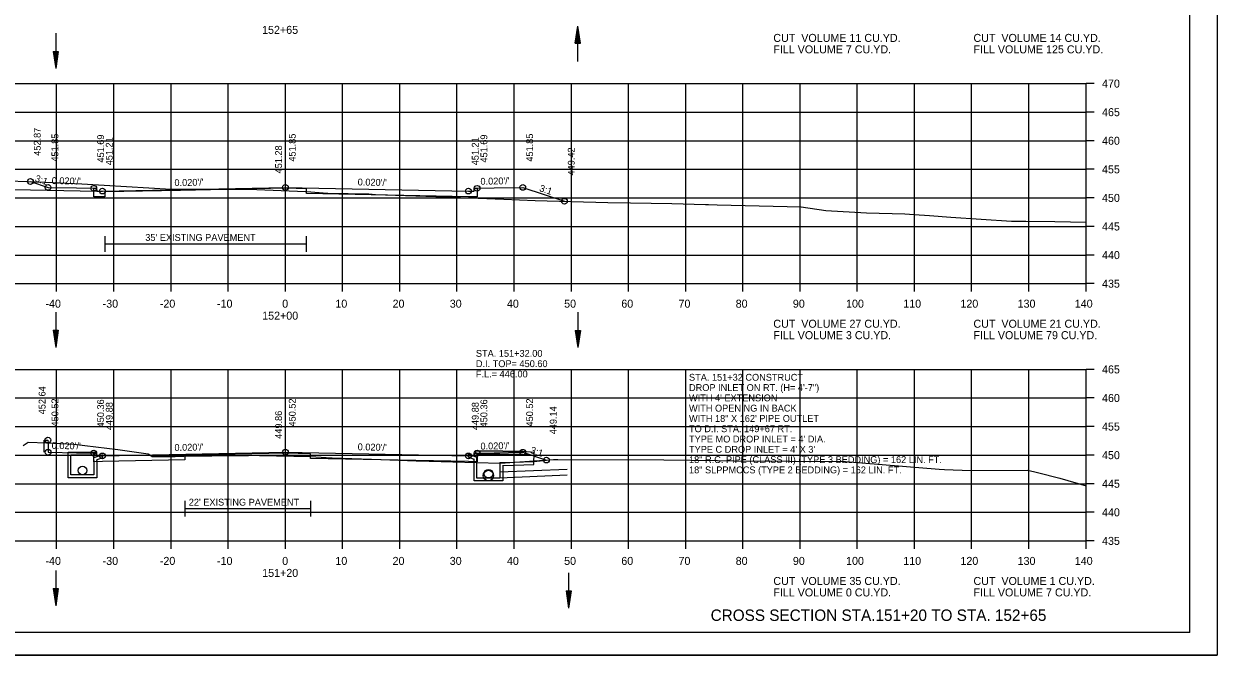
# Model space of a CAD drawing. Extents: x 1538688 to 1540766, y 656250 to 671912.
# Drawn here: x 1538812.4 to 1539021.1, y 665084.8 to 665195.2 of the extents above; entities that cross this region are included whole.
import ezdxf

# ---------------------------------------------------------------- set-up
doc = ezdxf.new("R2010")
doc.units = 0
for name, color, linetype in [('15', 7, 'Continuous'), ('16', 7, 'Continuous'), ('18', 7, 'Continuous'), ('20', 7, 'Continuous'), ('22', 7, 'Continuous'), ('26', 7, 'Continuous'), ('39', 7, 'Continuous'), ('40', 7, 'Continuous'), ('41', 7, 'Continuous'), ('42', 7, 'Continuous'), ('7', 7, 'Continuous'), ('Borings', 7, 'Continuous'), ('Horizontal Alignment', 7, 'Continuous'), ('RipRap', 7, 'Continuous'), ('Wall Heights', 7, 'Continuous')]:
    doc.layers.add(name, color=color, linetype=linetype)

msp = doc.modelspace()

# ---------------------------------------------------------------- linework, layer by layer
at = {"layer": '15'}
for p, q in [((1538908.87, 665191.79), (1538909.32, 665194.79)), ((1538909.77, 665191.79), (1538909.32, 665194.79)), ((1538908.94, 665191.79), (1538909.32, 665194.29)), ((1538909.02, 665191.79), (1538909.32, 665193.77)), ((1538909.09, 665191.79), (1538909.32, 665193.27)), ((1538909.17, 665191.79), (1538909.32, 665192.76)), ((1538909.69, 665191.79), (1538909.32, 665194.29)), ((1538909.62, 665191.79), (1538909.32, 665193.77)), ((1538909.54, 665191.79), (1538909.32, 665193.27)), ((1538909.46, 665191.79), (1538909.32, 665192.76)), ((1538908.87, 665191.79), (1538909.77, 665191.79)), ((1538909.25, 665191.79), (1538909.32, 665192.26)), ((1538909.39, 665191.79), (1538909.32, 665192.26)), ((1538817.56, 665190.38), (1538818.01, 665187.38)), ((1538817.56, 665190.38), (1538818.46, 665190.38)), ((1538817.64, 665190.38), (1538818.01, 665187.88)), ((1538817.71, 665190.38), (1538818.01, 665188.39)), ((1538817.79, 665190.38), (1538818.01, 665188.89)), ((1538817.87, 665190.38), (1538818.01, 665189.4)), ((1538817.94, 665190.38), (1538818.01, 665189.9)), ((1538818.46, 665190.38), (1538818.01, 665187.38)), ((1538818.16, 665190.38), (1538818.01, 665189.4)), ((1538818.31, 665190.38), (1538818.01, 665188.39)), ((1538818.39, 665190.38), (1538818.01, 665187.88)), ((1538818.23, 665190.38), (1538818.01, 665188.89)), ((1538818.08, 665190.38), (1538818.01, 665189.9)), ((1538817.56, 665141.58), (1538818.01, 665138.58)), ((1538817.56, 665141.58), (1538818.46, 665141.58)), ((1538817.64, 665141.58), (1538818.01, 665139.08)), ((1538817.71, 665141.58), (1538818.01, 665139.6)), ((1538817.79, 665141.58), (1538818.01, 665140.1)), ((1538817.87, 665141.58), (1538818.01, 665140.61)), ((1538817.94, 665141.58), (1538818.01, 665141.11)), ((1538818.46, 665141.58), (1538818.01, 665138.58)), ((1538818.16, 665141.58), (1538818.01, 665140.61)), ((1538818.31, 665141.58), (1538818.01, 665139.6)), ((1538818.39, 665141.58), (1538818.01, 665139.08)), ((1538818.23, 665141.58), (1538818.01, 665140.1)), ((1538818.08, 665141.58), (1538818.01, 665141.11)), ((1538908.87, 665141.56), (1538909.32, 665138.56)), ((1538908.87, 665141.56), (1538909.77, 665141.56)), ((1538908.94, 665141.56), (1538909.32, 665139.07)), ((1538909.02, 665141.56), (1538909.32, 665139.58)), ((1538909.09, 665141.56), (1538909.32, 665140.08)), ((1538909.17, 665141.56), (1538909.32, 665140.59)), ((1538909.25, 665141.56), (1538909.32, 665141.09)), ((1538909.77, 665141.56), (1538909.32, 665138.56)), ((1538909.46, 665141.56), (1538909.32, 665140.59)), ((1538909.62, 665141.56), (1538909.32, 665139.58)), ((1538909.69, 665141.56), (1538909.32, 665139.07)), ((1538909.54, 665141.56), (1538909.32, 665140.08)), ((1538909.39, 665141.56), (1538909.32, 665141.09)), ((1538817.56, 665096.39), (1538818.01, 665093.39)), ((1538817.56, 665096.39), (1538818.46, 665096.39)), ((1538817.64, 665096.39), (1538818.01, 665093.89)), ((1538817.71, 665096.39), (1538818.01, 665094.41)), ((1538817.79, 665096.39), (1538818.01, 665094.91)), ((1538817.87, 665096.39), (1538818.01, 665095.42)), ((1538817.94, 665096.39), (1538818.01, 665095.92)), ((1538818.46, 665096.39), (1538818.01, 665093.39)), ((1538818.16, 665096.39), (1538818.01, 665095.42)), ((1538818.31, 665096.39), (1538818.01, 665094.41)), ((1538818.39, 665096.39), (1538818.01, 665093.89)), ((1538818.23, 665096.39), (1538818.01, 665094.91)), ((1538818.08, 665096.39), (1538818.01, 665095.92)), ((1538907.26, 665095.98), (1538907.71, 665092.98)), ((1538907.26, 665095.98), (1538908.16, 665095.98)), ((1538907.34, 665095.98), (1538907.71, 665093.48)), ((1538907.42, 665095.98), (1538907.71, 665094)), ((1538907.49, 665095.98), (1538907.71, 665094.49)), ((1538907.57, 665095.98), (1538907.71, 665095)), ((1538907.64, 665095.98), (1538907.71, 665095.5)), ((1538908.16, 665095.98), (1538907.71, 665092.98)), ((1538907.86, 665095.98), (1538907.71, 665095)), ((1538908.01, 665095.98), (1538907.71, 665094)), ((1538908.09, 665095.98), (1538907.71, 665093.48)), ((1538907.94, 665095.98), (1538907.71, 665094.49)), ((1538907.78, 665095.98), (1538907.71, 665095.5))]:
    msp.add_line(p, q, dxfattribs=at)
at = {"layer": '16'}
msp.add_line((1538805.18, 665166.33), (1538825.18, 665165.93), dxfattribs=at)
at = {"layer": '18'}
for points in [[(1538805.22, 665167.93), (1538817.56, 665167.46), (1538818.71, 665167.4), (1538822.61, 665167.18), (1538838.21, 665166.27), (1538848.4, 665166.27), (1538850.92, 665166.27), (1538853.19, 665166.19), (1538861.67, 665165.89), (1538862.6, 665165.8), (1538864.76, 665165.61), (1538865.62, 665165.58), (1538872.75, 665165.45), (1538873.91, 665165.35), (1538886.21, 665164.91), (1538888.79, 665164.82), (1538891.9, 665164.71), (1538896.35, 665164.53), (1538901.87, 665164.31), (1538914.57, 665163.93), (1538918.52, 665163.86), (1538925.78, 665163.74), (1538931.63, 665163.58), (1538932.19, 665163.58), (1538933.69, 665163.54), (1538948.39, 665163.19), (1538952.68, 665162.56), (1538959.81, 665162.14), (1538966.47, 665161.97), (1538968.13, 665161.84), (1538970.83, 665161.64), (1538974.57, 665161.35), (1538985.14, 665160.69), (1538985.9, 665160.66), (1538987.66, 665160.65), (1538992.75, 665160.62), (1538998.18, 665160.48)], [(1538812.35, 665121.44), (1538812.82, 665121.77), (1538813.21, 665122.04), (1538816.42, 665121.89), (1538821.21, 665121.64), (1538828.86, 665120.71), (1538834.17, 665120), (1538834.46, 665119.8), (1538834.86, 665119.52), (1538835.62, 665119.52), (1538836.2, 665119.51), (1538838.88, 665119.53), (1538840.44, 665119.57), (1538845.31, 665119.63), (1538851.7, 665119.68), (1538851.75, 665119.73), (1538853.66, 665119.7), (1538862.63, 665119.5), (1538865.3, 665119.35), (1538866.37, 665119.3), (1538874.91, 665118.98), (1538881.05, 665118.75), (1538883.3, 665118.69), (1538895.73, 665118.34), (1538899.17, 665118.57), (1538904.31, 665118.91), (1538905.05, 665118.97), (1538905.81, 665119), (1538924.36, 665118.9), (1538933.76, 665118.78), (1538936.65, 665118.77), (1538956.12, 665118.63), (1538972.49, 665117.3), (1538973.44, 665117.22), (1538978.06, 665117.08), (1538988.01, 665117.11), (1538989.71, 665116.71), (1538993.58, 665115.71), (1538998.18, 665114.4)]]:
    msp.add_lwpolyline(points, dxfattribs=at)
at = {"layer": '20'}
for points in [[(1538813.59, 665167.61), (1538816.67, 665166.58), (1538821.67, 665166.48), (1538824.67, 665166.42), (1538825.17, 665166.42), (1538825.18, 665165.92), (1538826.18, 665165.94), (1538858.18, 665166.58), (1538890.18, 665165.94), (1538891.18, 665165.92), (1538891.19, 665166.42), (1538891.69, 665166.42), (1538894.69, 665166.48), (1538899.69, 665166.58), (1538906.97, 665164.16)], [(1538815.98, 665120.25), (1538815.99, 665122.38), (1538816.66, 665122.38), (1538816.67, 665121.88), (1538816.68, 665120.25), (1538821.67, 665120.15), (1538824.67, 665120.09), (1538825.17, 665120.09), (1538825.18, 665119.59), (1538826.18, 665119.61), (1538858.18, 665120.25), (1538890.18, 665119.61), (1538891.18, 665119.59), (1538891.19, 665120.09), (1538891.69, 665120.09), (1538894.69, 665120.15), (1538899.69, 665120.25), (1538903.82, 665118.88)]]:
    msp.add_lwpolyline(points, dxfattribs=at)
at = {"layer": '22'}
for p, q in [((1538718.18, 665184.74), (1538998.18, 665184.74)), ((1538818.18, 665149.74), (1538818.18, 665184.74)), ((1538828.18, 665149.74), (1538828.18, 665184.74)), ((1538838.18, 665149.74), (1538838.18, 665184.74)), ((1538848.18, 665149.74), (1538848.18, 665184.74)), ((1538858.18, 665149.74), (1538858.18, 665184.74)), ((1538868.18, 665149.74), (1538868.18, 665184.74)), ((1538878.18, 665149.74), (1538878.18, 665184.74)), ((1538888.18, 665149.74), (1538888.18, 665184.74)), ((1538898.18, 665149.74), (1538898.18, 665184.74)), ((1538908.18, 665149.74), (1538908.18, 665184.74)), ((1538918.18, 665149.74), (1538918.18, 665184.74)), ((1538928.18, 665149.74), (1538928.18, 665184.74)), ((1538938.18, 665149.74), (1538938.18, 665184.74)), ((1538948.18, 665149.74), (1538948.18, 665184.74)), ((1538958.18, 665149.74), (1538958.18, 665184.74)), ((1538968.18, 665149.74), (1538968.18, 665184.74)), ((1538978.18, 665149.74), (1538978.18, 665184.74)), ((1538988.18, 665149.74), (1538988.18, 665184.74)), ((1538998.18, 665149.74), (1538998.18, 665184.74)), ((1538718.18, 665179.74), (1538998.18, 665179.74)), ((1538718.18, 665174.74), (1538998.18, 665174.74)), ((1538718.18, 665169.74), (1538998.18, 665169.74)), ((1538718.18, 665164.74), (1538998.18, 665164.74)), ((1538718.18, 665159.74), (1538998.18, 665159.74)), ((1538718.18, 665154.74), (1538998.18, 665154.74)), ((1538718.18, 665149.74), (1538998.18, 665149.74)), ((1538718.18, 665134.74), (1538998.18, 665134.74)), ((1538818.18, 665104.74), (1538818.18, 665134.74)), ((1538828.18, 665104.74), (1538828.18, 665134.74)), ((1538838.18, 665104.74), (1538838.18, 665134.74)), ((1538848.18, 665104.74), (1538848.18, 665134.74)), ((1538858.18, 665104.74), (1538858.18, 665134.74)), ((1538868.18, 665104.74), (1538868.18, 665134.74)), ((1538878.18, 665104.74), (1538878.18, 665134.74)), ((1538888.18, 665104.74), (1538888.18, 665134.74)), ((1538898.18, 665104.74), (1538898.18, 665134.74)), ((1538908.18, 665104.74), (1538908.18, 665134.74)), ((1538918.18, 665104.74), (1538918.18, 665134.74)), ((1538928.18, 665104.74), (1538928.18, 665134.74)), ((1538938.18, 665104.74), (1538938.18, 665134.74)), ((1538948.18, 665104.74), (1538948.18, 665134.74)), ((1538958.18, 665104.74), (1538958.18, 665134.74)), ((1538968.18, 665104.74), (1538968.18, 665134.74)), ((1538978.18, 665104.74), (1538978.18, 665134.74)), ((1538988.18, 665104.74), (1538988.18, 665134.74)), ((1538998.18, 665104.74), (1538998.18, 665134.74)), ((1538718.18, 665129.74), (1538998.18, 665129.74)), ((1538718.18, 665124.74), (1538998.18, 665124.74)), ((1538718.18, 665119.74), (1538998.18, 665119.74)), ((1538718.18, 665114.74), (1538998.18, 665114.74)), ((1538718.18, 665109.74), (1538998.18, 665109.74)), ((1538718.18, 665104.74), (1538998.18, 665104.74))]:
    msp.add_line(p, q, dxfattribs=at)
at = {"layer": '26'}
for p, q in [((1538907.45, 665117.24), (1538895.68, 665116.74)), ((1538907.45, 665116.23), (1538895.68, 665115.73)), ((1538687.78, 665084.76), (1539021.11, 665084.76))]:
    msp.add_line(p, q, dxfattribs=at)
msp.add_lwpolyline([(1538687.77, 665298.09), (1539021.11, 665298.09), (1539021.11, 665084.76), (1538687.77, 665084.76)], close=True, dxfattribs=at)
for centre, radius in [((1538813.59, 665167.61), 0.5), ((1538816.67, 665166.58), 0.5), ((1538824.67, 665166.42), 0.5), ((1538826.18, 665165.94), 0.5), ((1538858.18, 665166.58), 0.5), ((1538890.18, 665165.94), 0.5), ((1538891.69, 665166.42), 0.5), ((1538899.69, 665166.58), 0.5), ((1538906.97, 665164.16), 0.5), ((1538816.66, 665122.38), 0.5), ((1538816.68, 665120.25), 0.5), ((1538824.67, 665120.09), 0.5), ((1538826.18, 665119.61), 0.5), ((1538858.18, 665120.25), 0.5), ((1538890.18, 665119.61), 0.5), ((1538891.69, 665120.09), 0.5), ((1538899.69, 665120.25), 0.5), ((1538903.82, 665118.88), 0.5), ((1538893.68, 665116.18), 0.917)]:
    msp.add_circle(centre, radius, dxfattribs=at)
at = {"layer": '39'}
for p, q in [((1538909.32, 665188.6), (1538909.32, 665194.79)), ((1538818.01, 665193.56), (1538818.01, 665187.38)), ((1538818.01, 665144.77), (1538818.01, 665138.58)), ((1538909.32, 665144.75), (1538909.32, 665138.56)), ((1538820.18, 665120.29), (1538824.93, 665120.29)), ((1538820.18, 665118.79), (1538820.18, 665120.29)), ((1538820.68, 665118.79), (1538820.68, 665119.79)), ((1538820.68, 665119.79), (1538824.68, 665119.79)), ((1538825.01, 665120.12), (1538824.68, 665119.79)), ((1538826.18, 665119.81), (1538824.68, 665119.29)), ((1538825.01, 665120.12), (1538824.93, 665120.29)), ((1538890.18, 665119.93), (1538891.68, 665119.41)), ((1538891.34, 665120.24), (1538891.43, 665120.41)), ((1538891.34, 665120.24), (1538891.68, 665119.91)), ((1538896.18, 665120.41), (1538891.43, 665120.41)), ((1538895.68, 665119.91), (1538891.68, 665119.91)), ((1538899.66, 665120.41), (1538901.69, 665120.26)), ((1538899.69, 665119.91), (1538901.68, 665119.76)), ((1538824.68, 665118.79), (1538824.68, 665119.29)), ((1538826.18, 665119.28), (1538825.18, 665118.93)), ((1538825.18, 665118.79), (1538825.18, 665118.93)), ((1538890.18, 665119.4), (1538891.18, 665119.05)), ((1538891.18, 665118.91), (1538891.18, 665119.05)), ((1538891.68, 665118.91), (1538891.68, 665119.41)), ((1538818.01, 665099.58), (1538818.01, 665093.39)), ((1538907.71, 665099.17), (1538907.71, 665092.98))]:
    msp.add_line(p, q, dxfattribs=at)
for points in [[(1538826.18, 665119.28), (1538826.18, 665119.81)], [(1538890.18, 665119.4), (1538890.18, 665119.93)], [(1538895.68, 665119.91), (1538898.18, 665119.91), (1538899.69, 665119.91)], [(1538896.17, 665117.95), (1538898.1, 665118.01), (1538901.65, 665118.12), (1538901.69, 665120.26)], [(1538896.18, 665120.41), (1538898.18, 665120.41), (1538899.69, 665120.41)], [(1538825.18, 665118.79), (1538825.18, 665115.79), (1538822.68, 665115.79), (1538820.18, 665115.79), (1538820.18, 665118.79)], [(1538824.68, 665118.79), (1538824.68, 665116.29), (1538822.68, 665116.29), (1538820.68, 665116.29), (1538820.68, 665118.79)], [(1538896.18, 665117.95), (1538896.18, 665115.24), (1538893.68, 665115.24), (1538891.18, 665115.24), (1538891.18, 665118.91)], [(1538895.68, 665118.44), (1538895.68, 665115.74), (1538893.68, 665115.74), (1538891.68, 665115.74), (1538891.68, 665118.91)], [(1538895.66, 665118.44), (1538898.08, 665118.51), (1538901.63, 665118.62), (1538903.82, 665118.88)]]:
    msp.add_lwpolyline(points, dxfattribs=at)
for centre in [(1538822.68, 665117.04), (1538893.69, 665116.5)]:
    msp.add_circle(centre, 0.75, dxfattribs=at)
at = {"layer": '7'}
for p, q in [((1538826.58, 665158.04), (1538826.58, 665155.3)), ((1538861.84, 665158.04), (1538861.84, 665155.3)), ((1538861.84, 665156.67), (1538826.58, 665156.67)), ((1538840.57, 665111.73), (1538840.57, 665108.98)), ((1538862.57, 665111.73), (1538862.57, 665108.98)), ((1538862.57, 665110.35), (1538840.57, 665110.35))]:
    msp.add_line(p, q, dxfattribs=at)
at = {"layer": 'Borings'}
for p, q in [((1538998.18, 665149.74), (1538998.18, 665184.74)), ((1538999.58, 665184.74), (1538998.18, 665184.74)), ((1538999.58, 665179.74), (1538998.18, 665179.74)), ((1538999.58, 665174.74), (1538998.18, 665174.74)), ((1538999.58, 665169.74), (1538998.18, 665169.74)), ((1538999.58, 665164.74), (1538998.18, 665164.74)), ((1538999.58, 665159.74), (1538998.18, 665159.74)), ((1538999.58, 665154.74), (1538998.18, 665154.74)), ((1538718.18, 665149.74), (1538998.18, 665149.74)), ((1538818.18, 665148.34), (1538818.18, 665149.74)), ((1538828.18, 665148.34), (1538828.18, 665149.74)), ((1538838.18, 665148.34), (1538838.18, 665149.74)), ((1538848.18, 665148.34), (1538848.18, 665149.74)), ((1538858.18, 665148.34), (1538858.18, 665149.74)), ((1538868.18, 665148.34), (1538868.18, 665149.74)), ((1538878.18, 665148.34), (1538878.18, 665149.74)), ((1538888.18, 665148.34), (1538888.18, 665149.74)), ((1538898.18, 665148.34), (1538898.18, 665149.74)), ((1538908.18, 665148.34), (1538908.18, 665149.74)), ((1538918.18, 665148.34), (1538918.18, 665149.74)), ((1538928.18, 665148.34), (1538928.18, 665149.74)), ((1538938.18, 665148.34), (1538938.18, 665149.74)), ((1538948.18, 665148.34), (1538948.18, 665149.74)), ((1538958.18, 665148.34), (1538958.18, 665149.74)), ((1538968.18, 665148.34), (1538968.18, 665149.74)), ((1538978.18, 665148.34), (1538978.18, 665149.74)), ((1538988.18, 665148.34), (1538988.18, 665149.74)), ((1538998.18, 665148.34), (1538998.18, 665149.74)), ((1538999.58, 665149.74), (1538998.18, 665149.74)), ((1538998.18, 665104.74), (1538998.18, 665134.74)), ((1538999.58, 665134.74), (1538998.18, 665134.74)), ((1538999.58, 665129.74), (1538998.18, 665129.74)), ((1538999.58, 665124.74), (1538998.18, 665124.74)), ((1538999.58, 665119.74), (1538998.18, 665119.74)), ((1538999.58, 665114.74), (1538998.18, 665114.74)), ((1538999.58, 665109.74), (1538998.18, 665109.74)), ((1538718.18, 665104.74), (1538998.18, 665104.74)), ((1538818.18, 665103.34), (1538818.18, 665104.74)), ((1538828.18, 665103.34), (1538828.18, 665104.74)), ((1538838.18, 665103.34), (1538838.18, 665104.74)), ((1538848.18, 665103.34), (1538848.18, 665104.74)), ((1538858.18, 665103.34), (1538858.18, 665104.74)), ((1538868.18, 665103.34), (1538868.18, 665104.74)), ((1538878.18, 665103.34), (1538878.18, 665104.74)), ((1538888.18, 665103.34), (1538888.18, 665104.74)), ((1538898.18, 665103.34), (1538898.18, 665104.74)), ((1538908.18, 665103.34), (1538908.18, 665104.74)), ((1538918.18, 665103.34), (1538918.18, 665104.74)), ((1538928.18, 665103.34), (1538928.18, 665104.74)), ((1538938.18, 665103.34), (1538938.18, 665104.74)), ((1538948.18, 665103.34), (1538948.18, 665104.74)), ((1538958.18, 665103.34), (1538958.18, 665104.74)), ((1538968.18, 665103.34), (1538968.18, 665104.74)), ((1538978.18, 665103.34), (1538978.18, 665104.74)), ((1538988.18, 665103.34), (1538988.18, 665104.74)), ((1538998.18, 665103.34), (1538998.18, 665104.74)), ((1538999.58, 665104.74), (1538998.18, 665104.74))]:
    msp.add_line(p, q, dxfattribs=at)
at = {"layer": 'RipRap'}
for q in [(1539016.36, 665294.2), (1538700.18, 665088.74)]:
    msp.add_line((1539016.36, 665088.74), q, dxfattribs=at)
at = {"layer": 'Wall Heights'}
for points in [[(1538891.69, 665166.42), (1538891.69, 665164.92), (1538890.18, 665164.94), (1538861.85, 665165.51), (1538861.85, 665166.34), (1538858.18, 665166.42), (1538839.85, 665166.05), (1538826.58, 665165.79), (1538826.58, 665164.95), (1538826.18, 665164.94), (1538824.67, 665164.92), (1538824.67, 665166.42)], [(1538891.69, 665120.09), (1538891.69, 665118.59), (1538890.18, 665118.61), (1538862.58, 665119.17), (1538862.58, 665120), (1538858.18, 665120.09), (1538840.58, 665119.74), (1538840.58, 665118.91), (1538826.18, 665118.61), (1538824.67, 665118.59), (1538824.67, 665120.09)]]:
    msp.add_lwpolyline(points, dxfattribs=at)

# ---------------------------------------------------------------- texts
at = {"layer": '15'}
msp.add_text('CROSS SECTION STA.151+20 TO STA. 152+65', height=2, dxfattribs=at).set_placement((1538932.54, 665090.74))
at = {"layer": '40'}
for s, p in [('STA. 151+32.00', (1538891.49, 665136.94)), ('D.I. TOP= 450.60', (1538891.49, 665135.14)), ('F.L.= 446.00', (1538891.49, 665133.34)), ('STA. 151+32 CONSTRUCT', (1538928.76, 665132.76)), ('DROP INLET ON RT. (H= 4\'-7")', (1538928.76, 665130.96)), ("WITH 4' EXTENSION", (1538928.76, 665129.16)), ('WITH OPENING IN BACK', (1538928.76, 665127.36)), ('WITH 18" X 162\' PIPE OUTLET', (1538928.76, 665125.56)), ('TO D.I. STA. 149+67 RT.', (1538928.76, 665123.76)), ("TYPE MO DROP INLET = 4' DIA.", (1538928.76, 665121.96)), ("TYPE C DROP INLET = 4' X 3'", (1538928.76, 665120.16)), ('18" R.C. PIPE (CLASS III) (TYPE 3 BEDDING) = 162 LIN. FT.', (1538928.76, 665118.36)), ('18" SLPPMCCS (TYPE 2 BEDDING) = 162 LIN. FT.', (1538928.76, 665116.56))]:
    msp.add_text(s, height=1.2, dxfattribs=at).set_placement(p)
at = {"layer": '41'}
for s, p in [('452.87', (1538815.39, 665172.11)), ('451.85', (1538818.47, 665171.08)), ('451.85', (1538859.98, 665171.08)), ('451.85', (1538901.49, 665171.08)), ('451.69', (1538826.47, 665170.92)), ('451.21', (1538827.98, 665170.44)), ('451.28', (1538857.58, 665169.02)), ('451.21', (1538891.98, 665170.44)), ('451.69', (1538893.49, 665170.92)), ('449.42', (1538908.77, 665168.66)), ('452.64', (1538816.23, 665126.88)), ('450.52', (1538818.48, 665124.75)), ('450.36', (1538826.47, 665124.59)), ('449.88', (1538827.98, 665124.11)), ('450.52', (1538859.98, 665124.75)), ('449.88', (1538891.98, 665124.11)), ('450.36', (1538893.49, 665124.59)), ('450.52', (1538901.49, 665124.75)), ('449.14', (1538905.62, 665123.38)), ('449.86', (1538857.58, 665122.6))]:
    msp.add_text(s, height=1.2, rotation=90, dxfattribs=at).set_placement(p)
at = {"layer": '42'}
for s, rotation, p in [('3:1', 341.5651, (1538814.29, 665167.67)), ("0.020'/'", 358.8542, (1538817.3, 665167.17)), ("0.020'/'", 1.1458, (1538838.79, 665166.8)), ("0.020'/'", 358.8542, (1538870.81, 665166.93)), ("0.020'/'", 1.1458, (1538892.3, 665167.04)), ('3:1', 341.5651, (1538902.49, 665165.95)), ("0.020'/'", 358.8542, (1538817.3, 665120.84)), ("0.020'/'", 1.1458, (1538838.79, 665120.47)), ("0.020'/'", 358.8542, (1538870.81, 665120.6)), ("0.020'/'", 1.1458, (1538892.3, 665120.71)), ('3:1', 341.5651, (1538900.91, 665120.14))]:
    msp.add_text(s, height=1.2, rotation=rotation, dxfattribs=at).set_placement(p)
at = {"layer": '7'}
for s, p in [("35' EXISTING PAVEMENT", (1538833.68, 665157.22)), ("22' EXISTING PAVEMENT", (1538841.28, 665110.91))]:
    msp.add_text(s, height=1.2, dxfattribs=at).set_placement(p)
at = {"layer": 'Horizontal Alignment'}
for s, p in [('152+65', (1538854.1, 665193.44)), ('CUT  VOLUME 11 CU.YD.', (1538943.5, 665192.03)), ('CUT  VOLUME 14 CU.YD.', (1538978.5, 665192.03)), ('FILL VOLUME 7 CU.YD.', (1538943.5, 665190.03)), ('FILL VOLUME 125 CU.YD.', (1538978.5, 665190.03)), ('470', (1539000.98, 665184.04)), ('465', (1539000.98, 665179.04)), ('460', (1539000.98, 665174.04)), ('455', (1539000.98, 665169.04)), ('450', (1539000.98, 665164.04)), ('445', (1539000.98, 665159.04)), ('440', (1539000.98, 665154.04)), ('435', (1539000.98, 665149.04)), ('-40', (1538816.22, 665145.54)), ('-30', (1538826.22, 665145.54)), ('-20', (1538836.22, 665145.54)), ('-10', (1538846.22, 665145.54)), ('0', (1538857.62, 665145.54)), ('10', (1538866.92, 665145.54)), ('20', (1538876.92, 665145.54)), ('30', (1538886.92, 665145.54)), ('40', (1538896.92, 665145.54)), ('50', (1538906.92, 665145.54)), ('60', (1538916.92, 665145.54)), ('70', (1538926.92, 665145.54)), ('80', (1538936.92, 665145.54)), ('90', (1538946.92, 665145.54)), ('100', (1538956.22, 665145.54)), ('110', (1538966.22, 665145.54)), ('120', (1538976.22, 665145.54)), ('130', (1538986.22, 665145.54)), ('140', (1538996.22, 665145.54)), ('152+00', (1538854.12, 665143.44)), ('CUT  VOLUME 27 CU.YD.', (1538943.5, 665142.03)), ('CUT  VOLUME 21 CU.YD.', (1538978.5, 665142.03)), ('FILL VOLUME 3 CU.YD.', (1538943.5, 665140.03)), ('FILL VOLUME 79 CU.YD.', (1538978.5, 665140.03)), ('465', (1539000.98, 665134.04)), ('460', (1539000.98, 665129.04)), ('455', (1539000.98, 665124.04)), ('450', (1539000.98, 665119.04)), ('445', (1539000.98, 665114.04)), ('440', (1539000.98, 665109.04)), ('435', (1539000.98, 665104.04)), ('-40', (1538816.22, 665100.54)), ('-30', (1538826.22, 665100.54)), ('-20', (1538836.22, 665100.54)), ('-10', (1538846.22, 665100.54)), ('0', (1538857.62, 665100.54)), ('10', (1538866.92, 665100.54)), ('20', (1538876.92, 665100.54)), ('30', (1538886.92, 665100.54)), ('40', (1538896.92, 665100.54)), ('50', (1538906.92, 665100.54)), ('60', (1538916.92, 665100.54)), ('70', (1538926.92, 665100.54)), ('80', (1538936.92, 665100.54)), ('90', (1538946.92, 665100.54)), ('100', (1538956.22, 665100.54)), ('110', (1538966.22, 665100.54)), ('120', (1538976.22, 665100.54)), ('130', (1538986.22, 665100.54)), ('140', (1538996.22, 665100.54)), ('151+20', (1538854.12, 665098.44)), ('CUT  VOLUME 35 CU.YD.', (1538943.5, 665097.03)), ('CUT  VOLUME 1 CU.YD.', (1538978.5, 665097.03)), ('FILL VOLUME 0 CU.YD.', (1538943.5, 665095.03)), ('FILL VOLUME 7 CU.YD.', (1538978.5, 665095.03))]:
    msp.add_text(s, height=1.4, dxfattribs=at).set_placement(p)

doc.saveas('drawing.dxf')
